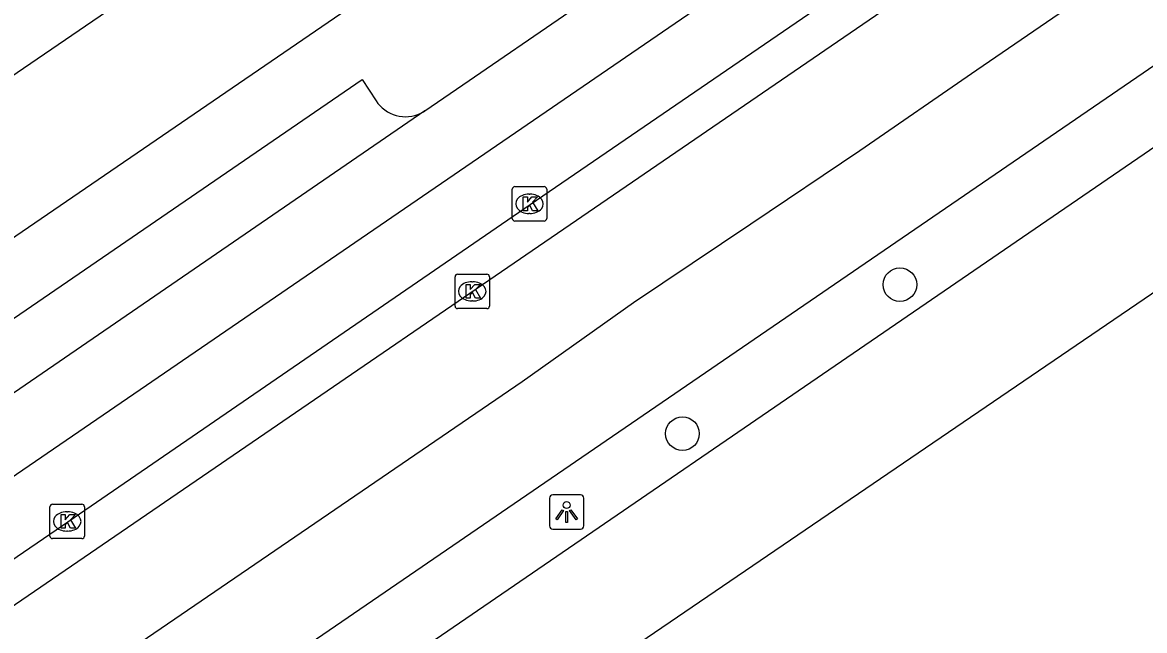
# Model space of a CAD drawing. Extents: x 157466 to 158888, y 383063 to 384677.
# Drawn here: x 158252.67 to 158285.27, y 383418.41 to 383436.07 of the extents above; entities that cross this region are included whole.
import ezdxf

# ---------------------------------------------------------------- set-up
doc = ezdxf.new("R2010")
doc.units = 0
for name, color, linetype in [('IMGEO_Boom', 7, 'Continuous'), ('IMGEO_Fietspad_gesloten', 7, 'Continuous'), ('IMGEO_Kolk', 7, 'Continuous'), ('IMGEO_Lichtpunt', 7, 'Continuous'), ('IMGEO_OVBaan_gesloten', 7, 'Continuous'), ('IMGEO_Pand', 7, 'Continuous'), ('IMGEO_Rijbaan_lokaal_open', 7, 'Continuous'), ('IMGEO_Rijbaan_regionaal_gesloten', 7, 'Continuous'), ('IMGEO_Voetpad_open', 7, 'Continuous')]:
    doc.layers.add(name, color=color, linetype=linetype)

msp = doc.modelspace()

# ---------------------------------------------------------------- linework, layer by layer
at = {"layer": 'IMGEO_Boom'}
for centre in [(158278.16, 383428.456), (158271.845, 383424.129)]:
    msp.add_circle(centre, 0.489, dxfattribs=at)
at = {"layer": 'IMGEO_Fietspad_gesloten'}
for points in [[(158264.364, 383433.502), (158265.469, 383434.255), (158268.575, 383436.39), (158275.325, 383440.907)], [(158264.364, 383433.502), (158243.266, 383419.033)]]:
    msp.add_lwpolyline(points, dxfattribs=at)
at = {"layer": 'IMGEO_Kolk'}
for p, q in [((158266.9, 383430.376), (158266.9, 383431.228)), ((158266.975, 383431.302), (158267.827, 383431.302)), ((158267.388, 383431.082), (158267.413, 383431.082)), ((158267.901, 383431.228), (158267.901, 383430.376)), ((158267.411, 383430.522), (158267.386, 383430.522)), ((158267.827, 383430.302), (158266.975, 383430.302)), ((158265.313, 383428.761), (158266.165, 383428.761)), ((158265.238, 383427.835), (158265.238, 383428.687)), ((158265.726, 383428.541), (158265.751, 383428.541)), ((158266.239, 383428.687), (158266.239, 383427.835)), ((158266.165, 383427.761), (158265.313, 383427.761)), ((158265.749, 383427.981), (158265.724, 383427.981)), ((158253.474, 383421.155), (158253.474, 383422.007)), ((158253.549, 383422.081), (158254.401, 383422.081)), ((158253.962, 383421.861), (158253.987, 383421.861)), ((158254.475, 383422.007), (158254.475, 383421.155)), ((158253.985, 383421.301), (158253.96, 383421.301)), ((158254.401, 383421.081), (158253.549, 383421.081))]:
    msp.add_line(p, q, dxfattribs=at)
for points in [[(158266.9, 383430.376), (158266.9, 383431.228)], [(158266.975, 383431.302), (158267.827, 383431.302)], [(158267.221, 383431.002), (158267.344, 383431.002), (158267.344, 383430.851), (158267.474, 383431.002), (158267.638, 383431.002), (158267.492, 383430.851), (158267.645, 383430.602), (158267.493, 383430.602), (158267.408, 383430.766), (158267.344, 383430.699), (158267.344, 383430.602), (158267.221, 383430.602), (158267.221, 383431.002)], [(158267.901, 383431.228), (158267.901, 383430.376)], [(158267.827, 383430.302), (158266.975, 383430.302)], [(158265.313, 383428.761), (158266.165, 383428.761)], [(158265.238, 383427.835), (158265.238, 383428.687)], [(158265.559, 383428.461), (158265.682, 383428.461), (158265.682, 383428.31), (158265.812, 383428.461), (158265.976, 383428.461), (158265.83, 383428.31), (158265.983, 383428.061), (158265.831, 383428.061), (158265.746, 383428.225), (158265.682, 383428.158), (158265.682, 383428.061), (158265.559, 383428.061), (158265.559, 383428.461)], [(158266.239, 383428.687), (158266.239, 383427.835)], [(158266.165, 383427.761), (158265.313, 383427.761)], [(158253.474, 383421.155), (158253.474, 383422.007)], [(158253.549, 383422.081), (158254.401, 383422.081)], [(158254.475, 383422.007), (158254.475, 383421.155)], [(158253.795, 383421.781), (158253.918, 383421.781), (158253.918, 383421.63), (158254.048, 383421.781), (158254.212, 383421.781), (158254.066, 383421.63), (158254.219, 383421.381), (158254.067, 383421.381), (158253.982, 383421.545), (158253.918, 383421.478), (158253.918, 383421.381), (158253.795, 383421.381), (158253.795, 383421.781)], [(158254.401, 383421.081), (158253.549, 383421.081)]]:
    msp.add_lwpolyline(points, dxfattribs=at)
for centre, start, end in [((158266.977, 383431.226), 91.552, 178.448), ((158266.977, 383431.226), 91.552, 178.448), ((158267.825, 383431.226), 1.552, 88.448), ((158267.825, 383431.226), 1.552, 88.448), ((158266.977, 383430.378), 181.552, 268.448), ((158266.977, 383430.378), 181.552, 268.448), ((158267.825, 383430.378), 271.552, 358.448), ((158267.825, 383430.378), 271.552, 358.448), ((158265.315, 383428.685), 91.552, 178.448), ((158265.315, 383428.685), 91.552, 178.448), ((158266.163, 383428.685), 1.552, 88.448), ((158266.163, 383428.685), 1.552, 88.448), ((158265.315, 383427.837), 181.552, 268.448), ((158265.315, 383427.837), 181.552, 268.448), ((158266.163, 383427.837), 271.552, 358.448), ((158266.163, 383427.837), 271.552, 358.448), ((158253.551, 383422.005), 91.552, 178.448), ((158253.551, 383422.005), 91.552, 178.448), ((158254.399, 383422.005), 1.552, 88.448), ((158254.399, 383422.005), 1.552, 88.448), ((158253.551, 383421.157), 181.552, 268.448), ((158253.551, 383421.157), 181.552, 268.448), ((158254.399, 383421.157), 271.552, 358.448), ((158254.399, 383421.157), 271.552, 358.448)]:
    msp.add_arc(centre, 0.0765, start, end, dxfattribs=at)
for centre, major_axis, ratio, start_param, end_param in [((158267.387, 383430.802), (-0.387, 0.002), 0.722429, 4.712389, 7.853982), ((158267.412, 383430.802), (-0.39, 0.002), 0.717154, 1.570796, 4.712389), ((158265.725, 383428.261), (-0.387, 0.002), 0.722429, 4.712389, 7.853982), ((158265.75, 383428.261), (-0.39, 0.002), 0.717154, 1.570796, 4.712389), ((158253.961, 383421.581), (-0.387, 0.002), 0.722429, 4.712389, 7.853982), ((158253.986, 383421.581), (-0.39, 0.002), 0.717154, 1.570796, 4.712389)]:
    msp.add_ellipse(centre, major_axis=major_axis, ratio=ratio, start_param=start_param, end_param=end_param, dxfattribs=at)
at = {"layer": 'IMGEO_Lichtpunt'}
for p, q in [((158267.981, 383422.257), (158267.981, 383421.45)), ((158267.981, 383422.257), (158267.981, 383421.45)), ((158268.883, 383422.352), (158268.075, 383422.352)), ((158268.883, 383422.352), (158268.075, 383422.352)), ((158268.977, 383421.45), (158268.977, 383422.257)), ((158268.977, 383421.45), (158268.977, 383422.257)), ((158268.075, 383421.356), (158268.883, 383421.356)), ((158268.075, 383421.356), (158268.883, 383421.356))]:
    msp.add_line(p, q, dxfattribs=at)
for points in [[(158268.355, 383421.921), (158268.394, 383421.893), (158268.206, 383421.631), (158268.168, 383421.658), (158268.355, 383421.921)], [(158268.457, 383421.873), (158268.504, 383421.873), (158268.504, 383421.551), (158268.457, 383421.551), (158268.457, 383421.873)], [(158268.567, 383421.893), (158268.605, 383421.92), (158268.792, 383421.658), (158268.753, 383421.63), (158268.567, 383421.893)]]:
    msp.add_lwpolyline(points, dxfattribs=at)
msp.add_circle((158268.48, 383422.055), 0.0994, dxfattribs=at)
for centre, start, end in [((158268.075, 383422.257), 90, 180), ((158268.075, 383422.257), 90, 180), ((158268.883, 383422.257), 0, 90), ((158268.883, 383422.257), 0, 90), ((158268.075, 383421.45), 180, 270), ((158268.075, 383421.45), 180, 270), ((158268.883, 383421.45), 270, 0), ((158268.883, 383421.45), 270, 360)]:
    msp.add_arc(centre, 0.0946, start, end, dxfattribs=at)
at = {"layer": 'IMGEO_OVBaan_gesloten'}
for points in [[(158337.159, 383463.965), (158306.253, 383442.35), (158269.724, 383417.452), (158230.256, 383390.412), (158196.708, 383367.445), (158164.294, 383345.275), (158134.65, 383324.869), (158121.592, 383315.968), (158104.891, 383304.477)], [(158116.355, 383316.875), (158118.236, 383318.161), (158122.571, 383321.116), (158122.69, 383320.962), (158147.648, 383338.001), (158221.925, 383388.892), (158288.761, 383434.651), (158292.434, 383437.186), (158297.742, 383440.818), (158298.869, 383441.589)]]:
    msp.add_lwpolyline(points, dxfattribs=at)
at = {"layer": 'IMGEO_Pand'}
msp.add_lwpolyline([(158255.722, 383436.805), (158249.888, 383432.816)], dxfattribs=at)
at = {"layer": 'IMGEO_Rijbaan_lokaal_open'}
for points in [[(158187.266, 383378.304), (158283.613, 383444.253)], [(158282.059, 383440.783), (158279.382, 383438.959), (158267.42, 383430.778), (158253.835, 383421.451), (158233.587, 383407.607), (158220.735, 383398.828), (158218.073, 383397), (158207.964, 383390.082), (158175.757, 383368.034), (158174.147, 383366.948)]]:
    msp.add_lwpolyline(points, dxfattribs=at)
at = {"layer": 'IMGEO_Rijbaan_regionaal_gesloten'}
for points in [[(158315.614, 383461.749), (158309.25, 383456.441), (158305.952, 383453.691), (158302.887, 383451.135), (158299.822, 383448.579), (158296.614, 383446.129), (158293.529, 383443.859), (158290.228, 383441.498), (158287.1, 383439.3), (158283.702, 383436.961), (158280.398, 383434.686), (158276.994, 383432.342), (158273.826, 383430.212), (158270.426, 383427.924), (158267.19, 383425.638), (158257.282, 383418.872), (158240.844, 383407.647), (158217.716, 383391.811)], [(158097.631, 383314.81), (158104.807, 383319.769), (158115.926, 383327.372), (158122.206, 383331.037), (158124.828, 383332.496), (158130.229, 383335.664), (158132.829, 383337.348), (158135.426, 383339.03), (158135.445, 383339.043), (158145.556, 383345.975), (158161.638, 383357.025), (158178.512, 383368.554), (158196.488, 383380.88), (158218.524, 383395.939), (158231.113, 383404.563), (158248.84, 383416.701), (158278.53, 383437.014), (158282.685, 383439.867), (158290.446, 383445.197), (158291.741, 383446.132), (158293.116, 383447.183)], [(158114.538, 383319.21), (158121.696, 383323.264), (158130.63, 383328.78), (158131.044, 383329.063), (158147.587, 383340.38), (158220.288, 383390.177), (158253.351, 383412.794), (158292.199, 383439.39), (158297.72, 383443.271)]]:
    msp.add_lwpolyline(points, dxfattribs=at)
at = {"layer": 'IMGEO_Voetpad_open'}
for points in [[(158272.122, 383443.31), (158231.883, 383415.778), (158231.811, 383415.726), (158231.603, 383415.596)], [(158248.649, 383424.903), (158262.546, 383434.413), (158262.946, 383433.791), (158263, 383433.717), (158263.061, 383433.648), (158263.127, 383433.585), (158263.199, 383433.528), (158263.276, 383433.477), (158263.357, 383433.434), (158263.441, 383433.398), (158263.528, 383433.37), (158263.618, 383433.35), (158263.709, 383433.337), (158263.8, 383433.333), (158263.892, 383433.337), (158263.983, 383433.35), (158264.072, 383433.37), (158264.16, 383433.398), (158264.244, 383433.434), (158264.325, 383433.478), (158264.364, 383433.502)]]:
    msp.add_lwpolyline(points, dxfattribs=at)

doc.saveas('drawing.dxf')
